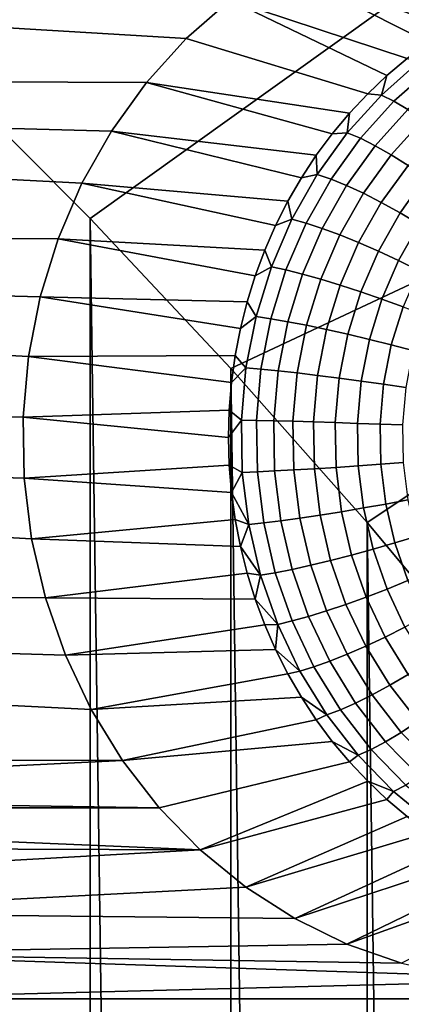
# Model space of a CAD drawing. Header units: metres. Extents: x -22 to 239, y -22 to 22.
# Tile 296 of 325: x 215.529 to 216.237, y 8.05 to 9.876. Entities that reach past the tile are written whole.
import ezdxf

# ---------------------------------------------------------------- set-up
doc = ezdxf.new("R2010")
doc.units = ezdxf.units.M
doc.layers.add('solid_10_151_033_XXX', color=7, linetype='CONTINUOUS')

msp = doc.modelspace()

# ---------------------------------------------------------------- linework, layer by layer
at = {"layer": 'solid_10_151_033_XXX'}
for points in [[(217.055054, 11.525182, 228.631424), (215.114899, 10.037018, 230.053619), (215.390793, 9.776317, 230.154037)], [(217.658005, 10.936286, 228.850876), (217.055054, 11.525182, 228.631424), (215.390793, 9.776317, 230.154037), (215.659378, 9.506945, 230.251785)], [(218.228439, 10.311656, 229.058487), (217.658005, 10.936286, 228.850876), (215.659378, 9.506945, 230.251785), (215.920288, 9.229296, 230.346756)], [(218.228439, 10.311656, 229.058487), (215.920288, 9.229296, 230.346756), (216.173325, 8.943561, 230.438858)], [(218.764389, 9.653443, 229.253571), (218.228439, 10.311656, 229.058487), (216.173325, 8.943561, 230.438858), (216.418396, 8.649867, 230.528046)], [(215.763657, 9.759274, 185.381439), (211.677673, 9.776412, 183.894272), (211.949066, 10.073891, 183.993042), (215.837341, 9.840672, 185.408264)], [(215.919281, 9.912919, 185.43808), (215.837341, 9.840672, 185.408264), (211.949066, 10.073891, 183.993042)], [(216.369919, 9.884228, 184.801743), (216.327759, 9.860033, 184.786392), (216.008209, 9.97488, 185.470459), (216.103104, 10.025855, 185.50499)], [(216.247742, 9.80403, 184.757278), (215.919281, 9.912919, 185.43808), (216.008209, 9.97488, 185.470459), (216.286987, 9.83327, 184.771561)], [(216.286987, 9.83327, 184.771561), (216.008209, 9.97488, 185.470459), (216.327759, 9.860033, 184.786392)], [(216.174377, 9.738521, 184.730576), (215.837341, 9.840672, 185.408264), (215.919281, 9.912919, 185.43808), (216.210159, 9.772411, 184.743591)], [(216.247742, 9.80403, 184.757278), (216.210159, 9.772411, 184.743591), (215.919281, 9.912919, 185.43808)], [(216.174377, 9.738521, 184.730576), (216.140503, 9.702473, 184.718246), (215.763657, 9.759274, 185.381439), (215.837341, 9.840672, 185.408264)], [(216.270035, 9.798052, 184.722168), (216.199738, 9.736074, 184.696579), (216.210159, 9.772411, 184.743591), (216.247742, 9.80403, 184.757278)], [(216.292068, 9.785422, 184.688858), (216.223053, 9.724567, 184.663727), (216.199738, 9.736074, 184.696579), (216.270035, 9.798052, 184.722168)], [(215.59967, 9.469678, 185.321762), (211.414505, 9.470621, 183.798477), (211.677673, 9.776412, 183.894272), (215.644028, 9.572577, 185.337906)], [(215.698868, 9.669408, 185.357864), (215.644028, 9.572577, 185.337906), (211.677673, 9.776412, 183.894272)], [(215.763657, 9.759274, 185.381439), (215.698868, 9.669408, 185.357864), (211.677673, 9.776412, 183.894272)], [(215.659378, -9.506945, 230.251785), (215.659378, 9.506945, 230.251785), (215.390793, 9.776317, 230.154037)], [(215.390793, -9.776317, 230.154037), (215.659378, -9.506945, 230.251785), (215.390793, 9.776317, 230.154037)], [(216.199738, 9.736074, 184.696579), (216.174377, 9.738521, 184.730576), (216.210159, 9.772411, 184.743591)], [(216.316177, 9.768561, 184.659027), (216.248856, 9.709207, 184.634521), (216.223053, 9.724567, 184.663727), (216.292068, 9.785422, 184.688858)], [(216.108658, 9.664391, 184.70665), (216.078949, 9.624402, 184.695831), (215.698868, 9.669408, 185.357864), (215.763657, 9.759274, 185.381439)], [(216.140503, 9.702473, 184.718246), (216.108658, 9.664391, 184.70665), (215.763657, 9.759274, 185.381439)], [(216.199738, 9.736074, 184.696579), (216.136414, 9.666112, 184.673538), (216.140503, 9.702473, 184.718246), (216.174377, 9.738521, 184.730576)], [(216.223053, 9.724567, 184.663727), (216.160873, 9.655872, 184.641098), (216.136414, 9.666112, 184.673538), (216.199738, 9.736074, 184.696579)], [(216.248856, 9.709207, 184.634521), (216.188202, 9.642203, 184.612442), (216.160873, 9.655872, 184.641098), (216.223053, 9.724567, 184.663727)], [(216.136414, 9.666112, 184.673538), (216.108658, 9.664391, 184.70665), (216.140503, 9.702473, 184.718246)], [(216.276642, 9.690289, 184.609512), (216.21788, 9.625371, 184.58812), (216.188202, 9.642203, 184.612442), (216.248856, 9.709207, 184.634521)], [(216.305862, 9.668187, 184.589188), (216.249298, 9.605703, 184.568604), (216.21788, 9.625371, 184.58812), (216.276642, 9.690289, 184.609512)], [(216.051468, 9.582643, 184.685837), (216.026321, 9.539253, 184.676682), (215.644028, 9.572577, 185.337906), (215.698868, 9.669408, 185.357864)], [(216.078949, 9.624402, 184.695831), (216.051468, 9.582643, 184.685837), (215.698868, 9.669408, 185.357864)], [(216.136414, 9.666112, 184.673538), (216.080841, 9.589043, 184.653305), (216.078949, 9.624402, 184.695831), (216.108658, 9.664391, 184.70665)], [(216.160873, 9.655872, 184.641098), (216.106308, 9.5802, 184.621246), (216.080841, 9.589043, 184.653305), (216.136414, 9.666112, 184.673538)], [(216.188202, 9.642203, 184.612442), (216.134979, 9.568396, 184.593079), (216.106308, 9.5802, 184.621246), (216.160873, 9.655872, 184.641098)], [(216.21788, 9.625371, 184.58812), (216.166306, 9.553859, 184.569351), (216.134979, 9.568396, 184.593079), (216.188202, 9.642203, 184.612442)], [(216.080841, 9.589043, 184.653305), (216.051468, 9.582643, 184.685837), (216.078949, 9.624402, 184.695831)], [(216.249298, 9.605703, 184.568604), (216.199677, 9.536874, 184.550537), (216.166306, 9.553859, 184.569351), (216.21788, 9.625371, 184.58812)], [(216.28186, 9.583585, 184.554276), (216.234406, 9.517772, 184.537003), (216.199677, 9.536874, 184.550537), (216.249298, 9.605703, 184.568604)], [(216.080841, 9.589043, 184.653305), (216.033722, 9.505837, 184.636154), (216.026321, 9.539253, 184.676682), (216.051468, 9.582643, 184.685837)], [(216.106308, 9.5802, 184.621246), (216.060043, 9.498503, 184.604401), (216.033722, 9.505837, 184.636154), (216.080841, 9.589043, 184.653305)], [(216.003586, 9.494382, 184.668411), (215.983337, 9.448179, 184.661041), (215.59967, 9.469678, 185.321762), (215.644028, 9.572577, 185.337906)], [(216.026321, 9.539253, 184.676682), (216.003586, 9.494382, 184.668411), (215.644028, 9.572577, 185.337906)], [(216.134979, 9.568396, 184.593079), (216.089874, 9.48871, 184.576645), (216.060043, 9.498503, 184.604401), (216.106308, 9.5802, 184.621246)], [(216.166306, 9.553859, 184.569351), (216.122589, 9.476653, 184.553436), (216.089874, 9.48871, 184.576645), (216.134979, 9.568396, 184.593079)], [(216.314941, 9.559445, 184.54541), (216.269867, 9.496925, 184.529007), (216.234406, 9.517772, 184.537003), (216.28186, 9.583585, 184.554276)], [(216.199677, 9.536874, 184.550537), (216.157593, 9.462564, 184.535217), (216.122589, 9.476653, 184.553436), (216.166306, 9.553859, 184.569351)], [(216.033722, 9.505837, 184.636154), (216.003586, 9.494382, 184.668411), (216.026321, 9.539253, 184.676682)], [(216.234406, 9.517772, 184.537003), (216.194183, 9.446719, 184.522354), (216.157593, 9.462564, 184.535217), (216.199677, 9.536874, 184.550537)], [(216.269867, 9.496925, 184.529007), (216.231644, 9.429427, 184.515091), (216.194183, 9.446719, 184.522354), (216.234406, 9.517772, 184.537003)], [(215.920288, -9.229296, 230.346756), (215.920288, 9.229296, 230.346756), (215.659378, 9.506945, 230.251785)], [(215.659378, -9.506945, 230.251785), (215.920288, -9.229296, 230.346756), (215.659378, 9.506945, 230.251785)], [(216.033722, 9.505837, 184.636154), (215.995667, 9.417542, 184.622299), (215.983337, 9.448179, 184.661041), (216.003586, 9.494382, 184.668411)], [(216.060043, 9.498503, 184.604401), (216.022675, 9.411806, 184.590805), (215.995667, 9.417542, 184.622299), (216.033722, 9.505837, 184.636154)], [(216.089874, 9.48871, 184.576645), (216.053421, 9.404151, 184.563385), (216.022675, 9.411806, 184.590805), (216.060043, 9.498503, 184.604401)], [(216.305328, 9.474741, 184.526703), (216.269257, 9.411025, 184.513565), (216.231644, 9.429427, 184.515091), (216.269867, 9.496925, 184.529007)], [(216.122589, 9.476653, 184.553436), (216.08728, 9.394723, 184.540588), (216.053421, 9.404151, 184.563385), (216.089874, 9.48871, 184.576645)], [(216.157593, 9.462564, 184.535217), (216.123596, 9.383707, 184.522842), (216.08728, 9.394723, 184.540588), (216.122589, 9.476653, 184.553436)], [(215.534805, 9.138741, 185.298141), (211.159836, 9.15685, 183.70578), (211.414505, 9.470621, 183.798477), (215.544724, 9.251457, 185.301758)], [(215.566437, 9.36221, 185.309662), (215.544724, 9.251457, 185.301758), (211.414505, 9.470621, 183.798477)], [(215.59967, 9.469678, 185.321762), (215.566437, 9.36221, 185.309662), (211.414505, 9.470621, 183.798477)], [(215.965652, 9.400803, 184.654602), (215.950577, 9.352411, 184.649109), (215.566437, 9.36221, 185.309662), (215.59967, 9.469678, 185.321762)], [(215.983337, 9.448179, 184.661041), (215.965652, 9.400803, 184.654602), (215.59967, 9.469678, 185.321762)], [(216.194183, 9.446719, 184.522354), (216.161682, 9.371319, 184.510529), (216.123596, 9.383707, 184.522842), (216.157593, 9.462564, 184.535217)], [(215.995667, 9.417542, 184.622299), (215.965652, 9.400803, 184.654602), (215.983337, 9.448179, 184.661041)], [(216.231644, 9.429427, 184.515091), (216.20076, 9.357799, 184.503845), (216.161682, 9.371319, 184.510529), (216.194183, 9.446719, 184.522354)], [(216.269257, 9.411025, 184.513565), (216.240097, 9.34341, 184.50296), (216.20076, 9.357799, 184.503845), (216.231644, 9.429427, 184.515091)], [(215.995667, 9.417542, 184.622299), (215.967133, 9.325266, 184.611923), (215.950577, 9.352411, 184.649109), (215.965652, 9.400803, 184.654602)], [(216.022675, 9.411806, 184.590805), (215.994659, 9.321203, 184.580612), (215.967133, 9.325266, 184.611923), (215.995667, 9.417542, 184.622299)], [(216.053421, 9.404151, 184.563385), (216.026093, 9.315779, 184.553436), (215.994659, 9.321203, 184.580612), (216.022675, 9.411806, 184.590805)], [(216.08728, 9.394723, 184.540588), (216.060806, 9.3091, 184.530945), (216.026093, 9.315779, 184.553436), (216.053421, 9.404151, 184.563385)], [(216.123596, 9.383707, 184.522842), (216.098114, 9.301296, 184.51358), (216.060806, 9.3091, 184.530945), (216.08728, 9.394723, 184.540588)], [(216.161682, 9.371319, 184.510529), (216.137314, 9.292521, 184.501663), (216.098114, 9.301296, 184.51358), (216.123596, 9.383707, 184.522842)], [(216.20076, 9.357799, 184.503845), (216.177612, 9.282942, 184.495422), (216.137314, 9.292521, 184.501663), (216.161682, 9.371319, 184.510529)], [(215.938187, 9.303169, 184.644608), (215.928497, 9.253243, 184.641083), (215.544724, 9.251457, 185.301758), (215.566437, 9.36221, 185.309662)], [(215.950577, 9.352411, 184.649109), (215.938187, 9.303169, 184.644608), (215.566437, 9.36221, 185.309662)], [(215.967133, 9.325266, 184.611923), (215.938187, 9.303169, 184.644608), (215.950577, 9.352411, 184.649109)], [(216.240097, 9.34341, 184.50296), (216.218246, 9.272749, 184.49501), (216.177612, 9.282942, 184.495422), (216.20076, 9.357799, 184.503845)], [(216.278915, 9.328436, 184.507858), (216.258423, 9.26214, 184.500397), (216.218246, 9.272749, 184.49501), (216.240097, 9.34341, 184.50296)], [(215.967133, 9.325266, 184.611923), (215.948486, 9.23017, 184.605133), (215.928497, 9.253243, 184.641083), (215.938187, 9.303169, 184.644608)], [(215.994659, 9.321203, 184.580612), (215.976349, 9.227831, 184.573944), (215.948486, 9.23017, 184.605133), (215.967133, 9.325266, 184.611923)], [(216.026093, 9.315779, 184.553436), (216.00824, 9.224708, 184.546936), (215.976349, 9.227831, 184.573944), (215.994659, 9.321203, 184.580612)], [(216.060806, 9.3091, 184.530945), (216.043503, 9.220861, 184.524658), (216.00824, 9.224708, 184.546936), (216.026093, 9.315779, 184.553436)], [(216.098114, 9.301296, 184.51358), (216.081467, 9.216368, 184.507507), (216.043503, 9.220861, 184.524658), (216.060806, 9.3091, 184.530945)], [(216.137314, 9.292521, 184.501663), (216.121384, 9.211313, 184.495865), (216.081467, 9.216368, 184.507507), (216.098114, 9.301296, 184.51358)], [(216.177612, 9.282942, 184.495422), (216.162491, 9.205798, 184.489914), (216.121384, 9.211313, 184.495865), (216.137314, 9.292521, 184.501663)], [(216.218246, 9.272749, 184.49501), (216.203979, 9.199928, 184.489807), (216.162491, 9.205798, 184.489914), (216.177612, 9.282942, 184.495422)], [(216.258423, 9.26214, 184.500397), (216.245026, 9.193819, 184.495529), (216.203979, 9.199928, 184.489807), (216.218246, 9.272749, 184.49501)], [(215.921555, 9.202803, 184.63855), (215.917374, 9.152019, 184.637024), (215.534805, 9.138741, 185.298141), (215.544724, 9.251457, 185.301758)], [(215.928497, 9.253243, 184.641083), (215.921555, 9.202803, 184.63855), (215.544724, 9.251457, 185.301758)], [(215.948486, 9.23017, 184.605133), (215.921555, 9.202803, 184.63855), (215.928497, 9.253243, 184.641083)], [(215.948486, 9.23017, 184.605133), (215.939957, 9.133451, 184.602036), (215.917374, 9.152019, 184.637024), (215.921555, 9.202803, 184.63855)], [(216.173325, -8.943561, 230.438858), (216.173325, 8.943561, 230.438858), (215.920288, 9.229296, 230.346756)], [(215.920288, -9.229296, 230.346756), (216.173325, -8.943561, 230.438858), (215.920288, 9.229296, 230.346756)], [(215.976349, 9.227831, 184.573944), (215.967987, 9.132865, 184.570892), (215.939957, 9.133451, 184.602036), (215.948486, 9.23017, 184.605133)], [(216.00824, 9.224708, 184.546936), (216.000076, 9.132081, 184.543961), (215.967987, 9.132865, 184.570892), (215.976349, 9.227831, 184.573944)], [(216.043503, 9.220861, 184.524658), (216.035599, 9.131116, 184.521774), (216.000076, 9.132081, 184.543961), (216.00824, 9.224708, 184.546936)], [(216.081467, 9.216368, 184.507507), (216.073853, 9.129989, 184.504745), (216.035599, 9.131116, 184.521774), (216.043503, 9.220861, 184.524658)], [(216.121384, 9.211313, 184.495865), (216.114105, 9.128721, 184.49321), (216.073853, 9.129989, 184.504745), (216.081467, 9.216368, 184.507507)], [(216.162491, 9.205798, 184.489914), (216.155579, 9.127337, 184.487411), (216.114105, 9.128721, 184.49321), (216.121384, 9.211313, 184.495865)], [(216.203979, 9.199928, 184.489807), (216.197449, 9.125865, 184.487427), (216.155579, 9.127337, 184.487411), (216.162491, 9.205798, 184.489914)], [(216.245026, 9.193819, 184.495529), (216.238907, 9.124331, 184.493301), (216.197449, 9.125865, 184.487427), (216.203979, 9.199928, 184.489807)], [(215.576248, 8.803706, 185.313232), (210.913849, 8.835343, 183.616257), (211.159836, 9.15685, 183.70578), (215.550674, 8.913404, 185.303925)], [(215.536789, 9.025709, 185.298874), (215.550674, 8.913404, 185.303925), (211.159836, 9.15685, 183.70578)], [(215.534805, 9.138741, 185.298141), (215.536789, 9.025709, 185.298874), (211.159836, 9.15685, 183.70578)], [(215.917374, 9.152019, 184.637024), (215.915985, 9.101061, 184.63652), (215.534805, 9.138741, 185.298141)], [(215.939957, 9.133451, 184.602036), (215.915985, 9.101061, 184.63652), (215.917374, 9.152019, 184.637024)], [(215.915985, 9.101061, 184.63652), (215.917374, 9.050104, 184.637024), (215.536789, 9.025709, 185.298874), (215.534805, 9.138741, 185.298141)], [(215.939957, 9.133451, 184.602036), (215.941666, 9.036325, 184.602646), (215.917374, 9.050104, 184.637024), (215.915985, 9.101061, 184.63652)], [(215.967987, 9.132865, 184.570892), (215.969666, 9.037498, 184.571503), (215.941666, 9.036325, 184.602646), (215.939957, 9.133451, 184.602036)], [(216.000076, 9.132081, 184.543961), (216.001709, 9.039064, 184.544556), (215.969666, 9.037498, 184.571503), (215.967987, 9.132865, 184.570892)], [(216.035599, 9.131116, 184.521774), (216.03717, 9.040993, 184.522354), (216.001709, 9.039064, 184.544556), (216.000076, 9.132081, 184.543961)], [(216.073853, 9.129989, 184.504745), (216.075378, 9.043246, 184.505295), (216.03717, 9.040993, 184.522354), (216.035599, 9.131116, 184.521774)], [(216.114105, 9.128721, 184.49321), (216.11557, 9.04578, 184.493744), (216.075378, 9.043246, 184.505295), (216.073853, 9.129989, 184.504745)], [(216.155579, 9.127337, 184.487411), (216.156967, 9.048546, 184.487915), (216.11557, 9.04578, 184.493744), (216.114105, 9.128721, 184.49321)], [(216.197449, 9.125865, 184.487427), (216.198761, 9.051489, 184.487915), (216.156967, 9.048546, 184.487915), (216.155579, 9.127337, 184.487411)], [(216.238907, 9.124331, 184.493301), (216.240128, 9.054552, 184.493744), (216.198761, 9.051489, 184.487915), (216.197449, 9.125865, 184.487427)], [(215.917374, 9.050104, 184.637024), (215.921555, 8.999319, 184.63855), (215.536789, 9.025709, 185.298874)], [(215.941666, 9.036325, 184.602646), (215.921555, 8.999319, 184.63855), (215.917374, 9.050104, 184.637024)], [(215.969666, 9.037498, 184.571503), (215.981354, 8.942931, 184.57576), (215.953583, 8.940013, 184.606995), (215.941666, 9.036325, 184.602646)], [(216.001709, 9.039064, 184.544556), (216.013123, 8.946827, 184.548721), (215.981354, 8.942931, 184.57576), (215.969666, 9.037498, 184.571503)], [(216.03717, 9.040993, 184.522354), (216.048233, 8.951625, 184.526367), (216.013123, 8.946827, 184.548721), (216.001709, 9.039064, 184.544556)], [(216.075378, 9.043246, 184.505295), (216.086014, 8.957231, 184.509171), (216.048233, 8.951625, 184.526367), (216.03717, 9.040993, 184.522354)], [(216.11557, 9.04578, 184.493744), (216.125748, 8.963534, 184.497452), (216.086014, 8.957231, 184.509171), (216.075378, 9.043246, 184.505295)], [(216.156967, 9.048546, 184.487915), (216.166626, 8.970414, 184.491425), (216.125748, 8.963534, 184.497452), (216.11557, 9.04578, 184.493744)], [(216.198761, 9.051489, 184.487915), (216.207886, 8.977736, 184.491226), (216.166626, 8.970414, 184.491425), (216.156967, 9.048546, 184.487915)], [(216.240128, 9.054552, 184.493744), (216.248688, 8.985356, 184.496857), (216.207886, 8.977736, 184.491226), (216.198761, 9.051489, 184.487915)], [(215.921555, 8.999319, 184.63855), (215.928497, 8.948878, 184.641083), (215.550674, 8.913404, 185.303925), (215.536789, 9.025709, 185.298874)], [(215.941666, 9.036325, 184.602646), (215.953583, 8.940013, 184.606995), (215.921555, 8.999319, 184.63855)], [(215.953583, 8.940013, 184.606995), (215.928497, 8.948878, 184.641083), (215.921555, 8.999319, 184.63855)], [(216.248688, 8.985356, 184.496857), (216.264481, 8.917616, 184.502609), (216.224701, 8.905535, 184.49736), (216.207886, 8.977736, 184.491226)], [(216.166626, 8.970414, 184.491425), (216.184448, 8.893927, 184.49791), (216.144501, 8.883018, 184.504272), (216.125748, 8.963534, 184.497452)], [(216.207886, 8.977736, 184.491226), (216.224701, 8.905535, 184.49736), (216.184448, 8.893927, 184.49791), (216.166626, 8.970414, 184.491425)], [(215.928497, 8.948878, 184.641083), (215.938187, 8.898952, 184.644608), (215.550674, 8.913404, 185.303925)], [(215.953583, 8.940013, 184.606995), (215.938187, 8.898952, 184.644608), (215.928497, 8.948878, 184.641083)], [(216.013123, 8.946827, 184.548721), (216.034164, 8.85653, 184.556381), (216.00293, 8.850353, 184.583618), (215.981354, 8.942931, 184.57576)], [(216.048233, 8.951625, 184.526367), (216.068619, 8.864136, 184.533798), (216.034164, 8.85653, 184.556381), (216.013123, 8.946827, 184.548721)], [(216.086014, 8.957231, 184.509171), (216.105637, 8.873023, 184.516312), (216.068619, 8.864136, 184.533798), (216.048233, 8.951625, 184.526367)], [(216.125748, 8.963534, 184.497452), (216.144501, 8.883018, 184.504272), (216.105637, 8.873023, 184.516312), (216.086014, 8.957231, 184.509171)], [(215.953583, 8.940013, 184.606995), (215.975555, 8.845726, 184.61499), (215.938187, 8.898952, 184.644608)], [(215.981354, 8.942931, 184.57576), (216.00293, 8.850353, 184.583618), (215.975555, 8.845726, 184.61499), (215.953583, 8.940013, 184.606995)], [(216.418396, -8.649867, 230.528046), (216.418396, 8.649867, 230.528046), (216.173325, 8.943561, 230.438858)], [(216.173325, -8.943561, 230.438858), (216.418396, -8.649867, 230.528046), (216.173325, 8.943561, 230.438858)], [(215.938187, 8.898952, 184.644608), (215.950577, 8.84971, 184.649109), (215.576248, 8.803706, 185.313232), (215.550674, 8.913404, 185.303925)], [(216.264481, 8.917616, 184.502609), (216.287292, 8.852183, 184.51091), (216.249023, 8.835792, 184.50621), (216.224701, 8.905535, 184.49736)], [(215.975555, 8.845726, 184.61499), (215.950577, 8.84971, 184.649109), (215.938187, 8.898952, 184.644608)], [(216.184448, 8.893927, 184.49791), (216.21022, 8.820043, 184.507294), (216.171631, 8.805244, 184.514145), (216.144501, 8.883018, 184.504272)], [(216.224701, 8.905535, 184.49736), (216.249023, 8.835792, 184.50621), (216.21022, 8.820043, 184.507294), (216.184448, 8.893927, 184.49791)], [(216.105637, 8.873023, 184.516312), (216.134003, 8.791684, 184.526642), (216.098083, 8.779627, 184.544525), (216.068619, 8.864136, 184.533798)], [(216.144501, 8.883018, 184.504272), (216.171631, 8.805244, 184.514145), (216.134003, 8.791684, 184.526642), (216.105637, 8.873023, 184.516312)], [(216.034164, 8.85653, 184.556381), (216.064575, 8.769307, 184.567444), (216.034119, 8.760927, 184.594971), (216.00293, 8.850353, 184.583618)], [(216.068619, 8.864136, 184.533798), (216.098083, 8.779627, 184.544525), (216.064575, 8.769307, 184.567444), (216.034164, 8.85653, 184.556381)], [(215.950577, 8.84971, 184.649109), (215.965652, 8.801319, 184.654602), (215.576248, 8.803706, 185.313232)], [(215.975555, 8.845726, 184.61499), (215.965652, 8.801319, 184.654602), (215.950577, 8.84971, 184.649109)], [(215.975555, 8.845726, 184.61499), (216.007309, 8.75465, 184.626541), (215.965652, 8.801319, 184.654602)], [(216.00293, 8.850353, 184.583618), (216.034119, 8.760927, 184.594971), (216.007309, 8.75465, 184.626541), (215.975555, 8.845726, 184.61499)], [(215.719391, 8.501927, 185.365326), (210.676743, 8.506325, 183.529953), (210.913849, 8.835343, 183.616257), (215.661163, 8.596561, 185.344131)], [(215.613266, 8.697538, 185.326706), (215.661163, 8.596561, 185.344131), (210.913849, 8.835343, 183.616257)], [(215.576248, 8.803706, 185.313232), (215.613266, 8.697538, 185.326706), (210.913849, 8.835343, 183.616257)], [(216.21022, 8.820043, 184.507294), (216.243591, 8.749694, 184.51944), (216.206757, 8.731191, 184.526932), (216.171631, 8.805244, 184.514145)], [(216.249023, 8.835792, 184.50621), (216.280533, 8.769384, 184.51767), (216.243591, 8.749694, 184.51944), (216.21022, 8.820043, 184.507294)], [(215.965652, 8.801319, 184.654602), (215.983337, 8.753942, 184.661041), (215.613266, 8.697538, 185.326706), (215.576248, 8.803706, 185.313232)], [(216.007309, 8.75465, 184.626541), (215.983337, 8.753942, 184.661041), (215.965652, 8.801319, 184.654602)], [(216.171631, 8.805244, 184.514145), (216.206757, 8.731191, 184.526932), (216.170746, 8.714235, 184.540009), (216.134003, 8.791684, 184.526642)], [(216.134003, 8.791684, 184.526642), (216.170746, 8.714235, 184.540009), (216.136261, 8.69916, 184.558411), (216.098083, 8.779627, 184.544525)], [(216.064575, 8.769307, 184.567444), (216.103973, 8.686257, 184.581787), (216.074509, 8.675779, 184.609665), (216.034119, 8.760927, 184.594971)], [(216.098083, 8.779627, 184.544525), (216.136261, 8.69916, 184.558411), (216.103973, 8.686257, 184.581787), (216.064575, 8.769307, 184.567444)], [(215.983337, 8.753942, 184.661041), (216.003586, 8.70774, 184.668411), (215.613266, 8.697538, 185.326706)], [(216.007309, 8.75465, 184.626541), (216.003586, 8.70774, 184.668411), (215.983337, 8.753942, 184.661041)], [(216.007309, 8.75465, 184.626541), (216.048447, 8.667931, 184.641525), (216.003586, 8.70774, 184.668411)], [(216.034119, 8.760927, 184.594971), (216.074509, 8.675779, 184.609665), (216.048447, 8.667931, 184.641525), (216.007309, 8.75465, 184.626541)], [(216.243591, 8.749694, 184.51944), (216.284149, 8.683764, 184.534195), (216.249451, 8.661788, 184.54248), (216.206757, 8.731191, 184.526932)], [(216.206757, 8.731191, 184.526932), (216.249451, 8.661788, 184.54248), (216.215408, 8.641651, 184.556259), (216.170746, 8.714235, 184.540009)], [(216.170746, 8.714235, 184.540009), (216.215408, 8.641651, 184.556259), (216.182663, 8.623747, 184.575302), (216.136261, 8.69916, 184.558411)], [(216.003586, 8.70774, 184.668411), (216.026321, 8.662868, 184.676682), (215.661163, 8.596561, 185.344131), (215.613266, 8.697538, 185.326706)], [(216.048447, 8.667931, 184.641525), (216.026321, 8.662868, 184.676682), (216.003586, 8.70774, 184.668411)], [(216.136261, 8.69916, 184.558411), (216.182663, 8.623747, 184.575302), (216.151855, 8.608423, 184.599213), (216.103973, 8.686257, 184.581787)], [(216.074509, 8.675779, 184.609665), (216.123611, 8.59598, 184.627533), (216.09845, 8.586658, 184.659714), (216.048447, 8.667931, 184.641525)], [(216.103973, 8.686257, 184.581787), (216.151855, 8.608423, 184.599213), (216.123611, 8.59598, 184.627533), (216.074509, 8.675779, 184.609665)], [(216.026321, 8.662868, 184.676682), (216.051468, 8.619479, 184.685837), (215.661163, 8.596561, 185.344131)], [(216.048447, 8.667931, 184.641525), (216.09845, 8.586658, 184.659714), (216.051468, 8.619479, 184.685837), (216.026321, 8.662868, 184.676682)], [(216.249451, 8.661788, 184.54248), (216.299194, 8.597909, 184.560577), (216.26741, 8.574844, 184.575195), (216.215408, 8.641651, 184.556259)], [(216.215408, 8.641651, 184.556259), (216.26741, 8.574844, 184.575195), (216.236694, 8.554337, 184.594971), (216.182663, 8.623747, 184.575302)], [(216.078949, 8.57772, 184.695831), (215.719391, 8.501927, 185.365326), (215.661163, 8.596561, 185.344131), (216.051468, 8.619479, 184.685837)], [(216.09845, 8.586658, 184.659714), (216.078949, 8.57772, 184.695831), (216.051468, 8.619479, 184.685837)], [(216.182663, 8.623747, 184.575302), (216.236694, 8.554337, 184.594971), (216.207626, 8.536784, 184.619507), (216.151855, 8.608423, 184.599213)], [(216.151855, 8.608423, 184.599213), (216.207626, 8.536784, 184.619507), (216.180786, 8.522532, 184.648346), (216.123611, 8.59598, 184.627533)], [(216.09845, 8.586658, 184.659714), (216.156693, 8.511854, 184.680923), (216.108658, 8.537731, 184.70665), (216.078949, 8.57772, 184.695831)], [(216.123611, 8.59598, 184.627533), (216.180786, 8.522532, 184.648346), (216.156693, 8.511854, 184.680923), (216.09845, 8.586658, 184.659714)], [(216.078949, 8.57772, 184.695831), (216.108658, 8.537731, 184.70665), (215.719391, 8.501927, 185.365326)], [(216.26741, 8.574844, 184.575195), (216.326126, 8.514655, 184.596558), (216.297699, 8.491801, 184.617172), (216.236694, 8.554337, 184.594971)], [(216.236694, 8.554337, 184.594971), (216.297699, 8.491801, 184.617172), (216.270599, 8.472242, 184.642426), (216.207626, 8.536784, 184.619507)], [(216.140503, 8.499649, 184.718246), (215.787277, 8.414726, 185.390045), (215.719391, 8.501927, 185.365326), (216.108658, 8.537731, 184.70665)], [(216.156693, 8.511854, 184.680923), (216.140503, 8.499649, 184.718246), (216.108658, 8.537731, 184.70665)], [(216.207626, 8.536784, 184.619507), (216.270599, 8.472242, 184.642426), (216.245346, 8.456358, 184.671844), (216.180786, 8.522532, 184.648346)], [(216.156693, 8.511854, 184.680923), (216.222443, 8.44446, 184.704849), (216.174377, 8.463601, 184.730576), (216.140503, 8.499649, 184.718246)], [(216.180786, 8.522532, 184.648346), (216.245346, 8.456358, 184.671844), (216.222443, 8.44446, 184.704849), (216.156693, 8.511854, 184.680923)], [(215.719391, 8.501927, 185.365326), (214.437057, 8.439987, 184.898605), (210.676743, 8.506325, 183.529953)], [(215.719391, 8.501927, 185.365326), (215.787277, 8.414726, 185.390045), (214.543213, 8.433641, 184.937241), (214.437057, 8.439987, 184.898605)], [(216.140503, 8.499649, 184.718246), (216.174377, 8.463601, 184.730576), (215.86377, 8.336316, 185.417877), (215.787277, 8.414726, 185.390045)], [(216.174377, 8.463601, 184.730576), (216.210159, 8.42971, 184.743591), (215.86377, 8.336316, 185.417877)], [(216.222443, 8.44446, 184.704849), (216.210159, 8.42971, 184.743591), (216.174377, 8.463601, 184.730576)], [(216.245346, 8.456358, 184.671844), (216.316452, 8.398293, 184.697723), (216.294861, 8.385324, 184.731201), (216.222443, 8.44446, 184.704849)], [(216.222443, 8.44446, 184.704849), (216.294861, 8.385324, 184.731201), (216.247742, 8.398092, 184.757278), (216.210159, 8.42971, 184.743591)], [(215.787277, 8.414726, 185.390045), (214.648087, 8.414679, 184.975403), (214.543213, 8.433641, 184.937241)], [(216.210159, 8.42971, 184.743591), (216.247742, 8.398092, 184.757278), (215.948212, 8.267359, 185.448624), (215.86377, 8.336316, 185.417877)], [(215.787277, 8.414726, 185.390045), (215.86377, 8.336316, 185.417877), (214.750168, 8.383379, 185.012558), (214.648087, 8.414679, 184.975403)], [(215.86377, 8.336316, 185.417877), (214.848511, 8.34003, 185.048355), (214.750168, 8.383379, 185.012558)], [(216.247742, 8.398092, 184.757278), (216.286987, 8.368852, 184.771561), (215.948212, 8.267359, 185.448624)], [(216.286987, 8.368852, 184.771561), (216.327759, 8.342089, 184.786392), (216.039215, 8.209009, 185.481735), (215.948212, 8.267359, 185.448624)], [(215.86377, 8.336316, 185.417877), (214.941467, 8.285358, 185.082184), (214.848511, 8.34003, 185.048355)], [(215.86377, 8.336316, 185.417877), (215.948212, 8.267359, 185.448624), (215.028244, 8.219829, 185.11377), (214.941467, 8.285358, 185.082184)], [(216.327759, 8.342089, 184.786392), (216.369919, 8.317894, 184.801743), (216.039215, 8.209009, 185.481735)], [(216.369919, 8.317894, 184.801743), (216.41333, 8.29635, 184.817551), (216.135895, 8.161805, 185.516922), (216.039215, 8.209009, 185.481735)], [(216.41333, 8.29635, 184.817551), (216.457855, 8.277528, 184.83374), (216.135895, 8.161805, 185.516922)], [(216.457855, 8.277528, 184.83374), (216.503326, 8.261493, 184.850296), (216.236893, 8.12644, 185.55368), (216.135895, 8.161805, 185.516922)], [(215.948212, 8.267359, 185.448624), (216.039215, 8.209009, 185.481735), (215.028244, 8.219829, 185.11377)], [(216.039215, 8.209009, 185.481735), (216.135895, 8.161805, 185.516922), (215.107498, 8.144456, 185.142624), (215.028244, 8.219829, 185.11377)], [(216.135895, 8.161805, 185.516922), (216.236893, 8.12644, 185.55368), (215.107498, 8.144456, 185.142624)], [(216.340958, 8.103333, 185.591568), (216.446884, 8.092764, 185.630112), (215.178329, 8.060113, 185.168396), (215.107498, 8.144456, 185.142624)], [(216.236893, 8.12644, 185.55368), (216.340958, 8.103333, 185.591568), (215.107498, 8.144456, 185.142624)], [(227.661469, 8.060113, 189.711899), (215.178329, 8.060113, 185.168396), (216.446884, 8.092764, 185.630112)], [(227.661469, 8.060113, 189.711899), (227.599899, 7.967758, 189.689484), (215.239914, 7.967758, 185.190811), (215.178329, 8.060113, 185.168396)]]:
    msp.add_3dface(points, dxfattribs=at)

doc.saveas('drawing.dxf')
